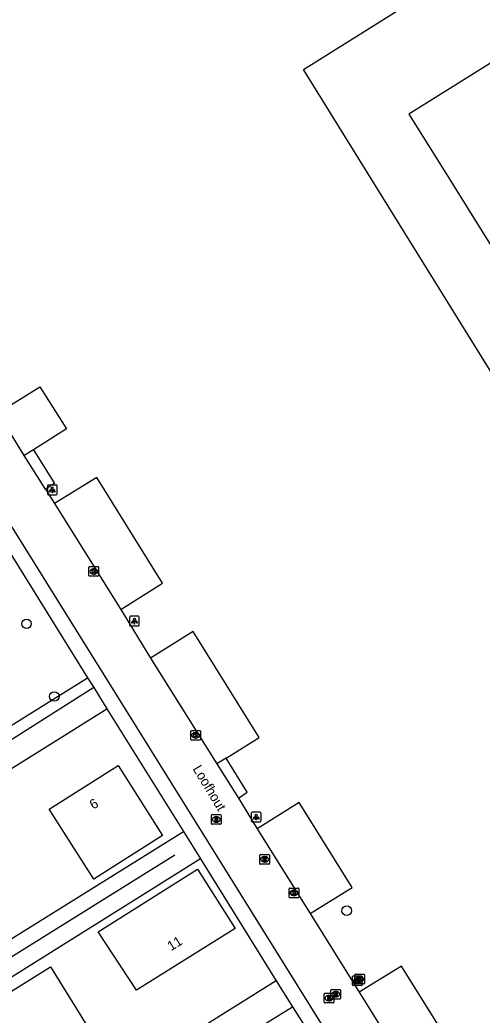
# Model space of a CAD drawing. Extents: x 159280 to 160375, y 384531 to 385872.
# Drawn here: x 159546.7 to 159594.4, y 385557.2 to 385660 of the extents above; entities that cross this region are included whole.
import ezdxf

# ---------------------------------------------------------------- set-up
doc = ezdxf.new("R2010")
doc.units = 0
for name, color, linetype in [('IMGEO_Boom', 7, 'Continuous'), ('IMGEO_Groenvoorziening', 7, 'Continuous'), ('IMGEO_Kolk', 7, 'Continuous'), ('IMGEO_Lichtpunt', 7, 'Continuous'), ('IMGEO_Lijnafwatering', 7, 'Continuous'), ('IMGEO_Openbare_ruimte_label', 7, 'Continuous'), ('IMGEO_Pand', 7, 'Continuous'), ('IMGEO_Pand_nummerreeks', 7, 'Continuous'), ('IMGEO_Parkeervlak_open', 7, 'Continuous'), ('IMGEO_Rijbaan_lokaal_open', 7, 'Continuous'), ('IMGEO_Rioolput', 7, 'Continuous'), ('IMGEO_Voetpad_halfverhard', 7, 'Continuous'), ('IMGEO_Voetpad_open', 7, 'Continuous')]:
    doc.layers.add(name, color=color, linetype=linetype)

msp = doc.modelspace()

# ---------------------------------------------------------------- linework, layer by layer
at = {"layer": 'IMGEO_Boom'}
for centre in [(159547.4, 385597.63), (159550.27, 385590.13), (159580.44, 385568.02)]:
    msp.add_circle(centre, 0.489, dxfattribs=at)
at = {"layer": 'IMGEO_Groenvoorziening'}
for points in [[(159641.01, 385623.99), (159647.71, 385613.23), (159614.61, 385592.53), (159607.87, 385603.42), (159599.01, 385617.71), (159595.87, 385622.78), (159584.18, 385641.64), (159576, 385654.85), (159617.52, 385680.89), (159614.71, 385686.65), (159621.03, 385689.74), (159621.66, 385688.44), (159626.18, 385691.34), (159625.36, 385692.4), (159630.9, 385696.72), (159634.8, 385691.73), (159637.71, 385688), (159639.66, 385685.5)], [(159491.53, 385581.98), (159489.03, 385577.53), (159501.82, 385559.66), (159553.71, 385592.05)], [(159554.34, 385591.04), (159505.56, 385560.1), (159519.7, 385539.08), (159521.2, 385540.39), (159527.14, 385530.83), (159529.24, 385529.56), (159532.19, 385530.91), (159550.59, 385543.12), (159574.85, 385558.11)], [(159573.18, 385560.79), (159529.99, 385533.78), (159522.1, 385546.12), (159519.43, 385544.53), (159510.79, 385558.97), (159523.09, 385566.78), (159522.38, 385568.04), (159555.7, 385588.86)]]:
    msp.add_lwpolyline(points, dxfattribs=at)
at = {"layer": 'IMGEO_Kolk'}
for p, q in [((159553.84, 385602.62), (159553.84, 385603.47)), ((159553.91, 385603.55), (159554.77, 385603.55)), ((159554.33, 385603.32), (159554.35, 385603.32)), ((159554.84, 385603.47), (159554.84, 385602.62)), ((159554.77, 385602.54), (159553.91, 385602.54)), ((159554.35, 385602.77), (159554.33, 385602.77)), ((159564.35, 385585.69), (159564.35, 385586.55)), ((159564.42, 385586.62), (159565.28, 385586.62)), ((159564.84, 385586.4), (159564.86, 385586.4)), ((159565.35, 385586.55), (159565.35, 385585.69)), ((159565.28, 385585.62), (159564.42, 385585.62)), ((159564.86, 385585.84), (159564.84, 385585.84)), ((159574.5, 385569.42), (159574.5, 385570.28)), ((159574.58, 385570.35), (159575.43, 385570.35)), ((159574.99, 385570.13), (159575.02, 385570.13)), ((159575.5, 385570.28), (159575.5, 385569.42)), ((159575.43, 385569.35), (159574.58, 385569.35)), ((159575.01, 385569.57), (159574.99, 385569.57)), ((159581.04, 385560.36), (159581.04, 385561.21)), ((159581.11, 385561.28), (159581.97, 385561.28)), ((159581.28, 385560.53), (159581.28, 385561.38)), ((159581.35, 385561.46), (159582.21, 385561.46)), ((159581.53, 385561.06), (159581.55, 385561.06)), ((159581.77, 385561.24), (159581.79, 385561.24)), ((159582.04, 385561.21), (159582.04, 385560.36)), ((159582.28, 385561.38), (159582.28, 385560.53)), ((159581.97, 385560.28), (159581.11, 385560.28)), ((159582.21, 385560.46), (159581.35, 385560.46)), ((159581.55, 385560.5), (159581.52, 385560.5)), ((159581.79, 385560.68), (159581.76, 385560.68))]:
    msp.add_line(p, q, dxfattribs=at)
for points in [[(159553.84, 385602.62), (159553.84, 385603.47)], [(159553.91, 385603.55), (159554.77, 385603.55)], [(159554.16, 385603.24), (159554.28, 385603.24), (159554.28, 385603.09), (159554.41, 385603.24), (159554.58, 385603.24), (159554.43, 385603.09), (159554.58, 385602.84), (159554.43, 385602.84), (159554.35, 385603.01), (159554.28, 385602.94), (159554.28, 385602.84), (159554.16, 385602.84), (159554.16, 385603.24)], [(159554.84, 385603.47), (159554.84, 385602.62)], [(159554.77, 385602.54), (159553.91, 385602.54)], [(159564.35, 385585.69), (159564.35, 385586.55)], [(159564.42, 385586.62), (159565.28, 385586.62)], [(159565.35, 385586.55), (159565.35, 385585.69)], [(159565.28, 385585.62), (159564.42, 385585.62)], [(159564.67, 385586.32), (159564.79, 385586.32), (159564.79, 385586.17), (159564.92, 385586.32), (159565.09, 385586.32), (159564.94, 385586.17), (159565.09, 385585.92), (159564.94, 385585.92), (159564.86, 385586.08), (159564.79, 385586.02), (159564.79, 385585.92), (159564.67, 385585.92), (159564.67, 385586.32)], [(159574.5, 385569.42), (159574.5, 385570.28)], [(159574.58, 385570.35), (159575.43, 385570.35)], [(159574.82, 385570.05), (159574.95, 385570.05), (159574.95, 385569.9), (159575.08, 385570.05), (159575.24, 385570.05), (159575.1, 385569.9), (159575.25, 385569.65), (159575.1, 385569.65), (159575.01, 385569.82), (159574.95, 385569.75), (159574.95, 385569.65), (159574.82, 385569.65), (159574.82, 385570.05)], [(159575.5, 385570.28), (159575.5, 385569.42)], [(159575.43, 385569.35), (159574.58, 385569.35)], [(159581.04, 385560.36), (159581.04, 385561.21)], [(159581.11, 385561.28), (159581.97, 385561.28)], [(159581.28, 385560.53), (159581.28, 385561.38)], [(159581.35, 385561.46), (159582.21, 385561.46)], [(159581.36, 385560.98), (159581.48, 385560.98), (159581.48, 385560.83), (159581.61, 385560.98), (159581.78, 385560.98), (159581.63, 385560.83), (159581.78, 385560.58), (159581.63, 385560.58), (159581.55, 385560.75), (159581.48, 385560.68), (159581.48, 385560.58), (159581.36, 385560.58), (159581.36, 385560.98)], [(159581.6, 385561.16), (159581.72, 385561.16), (159581.72, 385561), (159581.85, 385561.16), (159582.02, 385561.16), (159581.87, 385561.01), (159582.02, 385560.76), (159581.87, 385560.76), (159581.79, 385560.92), (159581.72, 385560.85), (159581.72, 385560.76), (159581.6, 385560.76), (159581.6, 385561.16)], [(159582.04, 385561.21), (159582.04, 385560.36)], [(159582.28, 385561.38), (159582.28, 385560.53)], [(159581.97, 385560.28), (159581.11, 385560.28)], [(159582.21, 385560.46), (159581.35, 385560.46)]]:
    msp.add_lwpolyline(points, dxfattribs=at)
for centre, start, end in [((159553.92, 385603.47), 91.552, 178.448), ((159553.92, 385603.47), 91.552, 178.448), ((159554.76, 385603.47), 1.552, 88.448), ((159554.76, 385603.47), 1.552, 88.448), ((159553.92, 385602.62), 181.552, 268.448), ((159553.92, 385602.62), 181.552, 268.448), ((159554.76, 385602.62), 271.552, 358.448), ((159554.76, 385602.62), 271.552, 358.448), ((159564.43, 385586.54), 91.552, 178.448), ((159564.43, 385586.54), 91.552, 178.448), ((159565.27, 385586.54), 1.552, 88.448), ((159565.27, 385586.54), 1.552, 88.448), ((159564.43, 385585.7), 181.552, 268.448), ((159564.43, 385585.7), 181.552, 268.448), ((159565.27, 385585.7), 271.552, 358.448), ((159565.27, 385585.7), 271.552, 358.448), ((159574.58, 385570.28), 91.552, 178.448), ((159574.58, 385570.28), 91.552, 178.448), ((159575.43, 385570.28), 1.552, 88.448), ((159575.43, 385570.28), 1.552, 88.448), ((159574.58, 385569.43), 181.552, 268.448), ((159574.58, 385569.43), 181.552, 268.448), ((159575.43, 385569.43), 271.552, 358.448), ((159575.43, 385569.43), 271.552, 358.448), ((159581.12, 385561.21), 91.552, 178.448), ((159581.12, 385561.21), 91.552, 178.448), ((159581.35, 385561.38), 91.552, 178.448), ((159581.35, 385561.38), 91.552, 178.448), ((159581.96, 385561.21), 1.552, 88.448), ((159581.96, 385561.21), 1.552, 88.448), ((159582.2, 385561.38), 1.552, 88.448), ((159582.2, 385561.38), 1.552, 88.448), ((159581.12, 385560.36), 181.552, 268.448), ((159581.12, 385560.36), 181.552, 268.448), ((159581.35, 385560.53), 181.552, 268.448), ((159581.35, 385560.53), 181.552, 268.448), ((159581.96, 385560.36), 271.552, 358.448), ((159581.96, 385560.36), 271.552, 358.448), ((159582.2, 385560.53), 271.552, 358.448), ((159582.2, 385560.53), 271.552, 358.448)]:
    msp.add_arc(centre, 0.0765, start, end, dxfattribs=at)
for centre, major_axis, ratio, start_param, end_param in [((159554.33, 385603.04), (-0.387, 0.002), 0.722429, 4.712389, 7.853982), ((159554.35, 385603.04), (-0.39, 0.002), 0.717154, 1.570796, 4.712389), ((159564.84, 385586.12), (-0.387, 0.002), 0.722429, 4.712389, 7.853982), ((159564.86, 385586.12), (-0.39, 0.002), 0.717154, 1.570796, 4.712389), ((159574.99, 385569.85), (-0.387, 0.002), 0.722429, 4.712389, 7.853982), ((159575.01, 385569.85), (-0.39, 0.002), 0.717154, 1.570796, 4.712389), ((159581.53, 385560.78), (-0.387, 0.002), 0.722429, 4.712389, 7.853982), ((159581.77, 385560.96), (-0.387, 0.002), 0.722429, 4.712389, 7.853982), ((159581.55, 385560.78), (-0.39, 0.002), 0.717154, 1.570796, 4.712389), ((159581.79, 385560.96), (-0.39, 0.002), 0.717154, 1.570796, 4.712389)]:
    msp.add_ellipse(centre, major_axis=major_axis, ratio=ratio, start_param=start_param, end_param=end_param, dxfattribs=at)
at = {"layer": 'IMGEO_Lichtpunt'}
for p, q in [((159549.56, 385611.86), (159549.56, 385611.05)), ((159549.56, 385611.86), (159549.56, 385611.05)), ((159550.46, 385611.95), (159549.65, 385611.95)), ((159550.46, 385611.95), (159549.65, 385611.95)), ((159550.55, 385611.05), (159550.55, 385611.86)), ((159550.55, 385611.05), (159550.55, 385611.86)), ((159549.65, 385610.95), (159550.46, 385610.95)), ((159549.65, 385610.95), (159550.46, 385610.95)), ((159558.04, 385598.31), (159558.04, 385597.5)), ((159558.04, 385598.31), (159558.04, 385597.5)), ((159558.94, 385598.41), (159558.14, 385598.41)), ((159558.94, 385598.41), (159558.14, 385598.41)), ((159559.04, 385597.5), (159559.04, 385598.31)), ((159559.04, 385597.5), (159559.04, 385598.31)), ((159558.14, 385597.41), (159558.94, 385597.41)), ((159558.14, 385597.41), (159558.94, 385597.41)), ((159571.5, 385578.18), (159570.69, 385578.18)), ((159571.5, 385578.18), (159570.69, 385578.18)), ((159570.6, 385578.09), (159570.6, 385577.28)), ((159570.6, 385578.09), (159570.6, 385577.28)), ((159570.69, 385577.18), (159571.5, 385577.18)), ((159570.69, 385577.18), (159571.5, 385577.18)), ((159571.6, 385577.28), (159571.6, 385578.09)), ((159571.6, 385577.28), (159571.6, 385578.09))]:
    msp.add_line(p, q, dxfattribs=at)
for points in [[(159549.93, 385611.52), (159549.97, 385611.49), (159549.78, 385611.23), (159549.74, 385611.26), (159549.93, 385611.52)], [(159550.03, 385611.47), (159550.08, 385611.47), (159550.08, 385611.15), (159550.03, 385611.15), (159550.03, 385611.47)], [(159550.14, 385611.49), (159550.18, 385611.52), (159550.37, 385611.26), (159550.33, 385611.23), (159550.14, 385611.49)], [(159558.42, 385597.97), (159558.45, 385597.95), (159558.27, 385597.68), (159558.23, 385597.71), (159558.42, 385597.97)], [(159558.52, 385597.93), (159558.56, 385597.93), (159558.56, 385597.6), (159558.52, 385597.6), (159558.52, 385597.93)], [(159558.63, 385597.95), (159558.67, 385597.97), (159558.85, 385597.71), (159558.81, 385597.68), (159558.63, 385597.95)], [(159570.97, 385577.75), (159571.01, 385577.72), (159570.82, 385577.46), (159570.79, 385577.49), (159570.97, 385577.75)], [(159571.07, 385577.7), (159571.12, 385577.7), (159571.12, 385577.38), (159571.07, 385577.38), (159571.07, 385577.7)], [(159571.18, 385577.72), (159571.22, 385577.75), (159571.41, 385577.49), (159571.37, 385577.46), (159571.18, 385577.72)]]:
    msp.add_lwpolyline(points, dxfattribs=at)
for centre in [(159550.06, 385611.65), (159558.54, 385598.11), (159571.1, 385577.88)]:
    msp.add_circle(centre, 0.0994, dxfattribs=at)
for centre, start, end in [((159549.65, 385611.86), 90, 180), ((159549.65, 385611.86), 90, 180), ((159549.65, 385611.05), 180, 270), ((159549.65, 385611.05), 180, 270), ((159550.46, 385611.86), 0, 90), ((159550.46, 385611.86), 0, 90), ((159550.46, 385611.05), 270, 0), ((159550.46, 385611.05), 270, 360), ((159558.14, 385598.31), 90, 180), ((159558.14, 385598.31), 90, 180), ((159558.94, 385598.31), 0, 90), ((159558.94, 385598.31), 0, 90), ((159558.14, 385597.5), 180, 270), ((159558.14, 385597.5), 180, 270), ((159558.94, 385597.5), 270, 0), ((159558.94, 385597.5), 270, 360), ((159570.69, 385578.09), 90, 180), ((159570.69, 385578.09), 90, 180), ((159571.5, 385578.09), 0, 90), ((159571.5, 385578.09), 0, 90), ((159570.69, 385577.28), 180, 270), ((159570.69, 385577.28), 180, 270), ((159571.5, 385577.28), 270, 0), ((159571.5, 385577.28), 270, 360)]:
    msp.add_arc(centre, 0.0946, start, end, dxfattribs=at)
at = {"layer": 'IMGEO_Lijnafwatering'}
msp.add_lwpolyline([(159562.71, 385573.76), (159533.4, 385555.47)], dxfattribs=at)
at = {"layer": 'IMGEO_Pand'}
for points in [[(159639.66, 385685.5), (159620.97, 385673.83), (159614.16, 385669.57), (159618.18, 385663.13), (159617.07, 385662.46), (159611.79, 385659.25), (159608.84, 385663.98), (159586.87, 385650.24), (159589.98, 385645.26), (159597.38, 385633.39), (159601.71, 385626.46), (159616.79, 385602.3), (159638.79, 385616.05), (159635.84, 385620.77), (159641.01, 385623.99)], [(159549.74, 385578.5), (159556.87, 385583.02), (159561.43, 385575.78), (159554.33, 385571.27), (159549.74, 385578.5)], [(159554.78, 385565.85), (159565.06, 385572.31), (159568.92, 385566.19), (159558.74, 385559.82), (159554.78, 385565.85)], [(159542.53, 385557.66), (159549.87, 385562.23), (159554.35, 385555), (159547.07, 385550.47), (159542.53, 385557.66)]]:
    msp.add_lwpolyline(points, dxfattribs=at)
at = {"layer": 'IMGEO_Parkeervlak_open'}
for points in [[(159544.43, 385619.39), (159548.78, 385622.1), (159551.51, 385617.74), (159548.11, 385615.6)], [(159557.12, 385599.1), (159561.44, 385601.82), (159554.64, 385612.73), (159550.28, 385610.04)], [(159568.01, 385583.77), (159571.41, 385585.88), (159564.59, 385596.82), (159560.21, 385594.09)], [(159576.67, 385567.72), (159581.02, 385570.41), (159575.55, 385579.17), (159571.21, 385576.46)], [(159588.54, 385548.68), (159592.92, 385551.38), (159586.09, 385562.3), (159581.73, 385559.6)]]:
    msp.add_lwpolyline(points, dxfattribs=at)
at = {"layer": 'IMGEO_Rijbaan_lokaal_open'}
for points in [[(159547.15, 385615), (159544.43, 385619.39)], [(159615.64, 385495.65), (159595.57, 385527.89), (159539.93, 385617.18)], [(159549.35, 385611.51), (159547.15, 385615)], [(159549.35, 385611.51), (159550.28, 385610.04)], [(159550.28, 385610.04), (159557.12, 385599.1)], [(159557.12, 385599.1), (159560.21, 385594.09)], [(159560.21, 385594.09), (159567.04, 385583.16)], [(159567.04, 385583.16), (159569.27, 385579.64)], [(159569.27, 385579.64), (159571.21, 385576.46)], [(159529.77, 385555.14), (159563.59, 385576.2)], [(159563.59, 385576.2), (159565.34, 385573.37)], [(159571.21, 385576.46), (159576.67, 385567.72)], [(159565.34, 385573.37), (159534.74, 385554.21)], [(159576.67, 385567.72), (159581.73, 385559.6)], [(159581.73, 385559.6), (159588.54, 385548.68)]]:
    msp.add_lwpolyline(points, dxfattribs=at)
at = {"layer": 'IMGEO_Rioolput'}
for p, q in [((159566.49, 385577.01), (159566.49, 385577.86)), ((159566.56, 385577.94), (159567.41, 385577.94)), ((159566.97, 385577.72), (159567, 385577.72)), ((159567, 385577.16), (159566.97, 385577.16)), ((159567.49, 385577.86), (159567.49, 385577.01)), ((159567.41, 385576.94), (159566.56, 385576.94)), ((159571.47, 385572.89), (159571.47, 385573.74)), ((159571.54, 385573.82), (159572.4, 385573.82)), ((159571.98, 385573.04), (159571.95, 385573.04)), ((159571.96, 385573.6), (159571.98, 385573.6)), ((159572.47, 385573.74), (159572.47, 385572.89)), ((159572.4, 385572.82), (159571.54, 385572.82)), ((159578.81, 385558.98), (159578.81, 385559.83)), ((159578.88, 385559.9), (159579.74, 385559.9)), ((159579.3, 385559.68), (159579.32, 385559.68)), ((159579.81, 385559.83), (159579.81, 385558.98)), ((159578.11, 385558.57), (159578.11, 385559.42)), ((159578.19, 385559.5), (159579.04, 385559.5)), ((159578.6, 385559.28), (159578.63, 385559.28)), ((159578.62, 385558.72), (159578.6, 385558.72)), ((159579.74, 385558.9), (159578.88, 385558.9)), ((159579.12, 385559.42), (159579.12, 385558.57)), ((159579.32, 385559.12), (159579.3, 385559.12)), ((159579.04, 385558.5), (159578.19, 385558.5))]:
    msp.add_line(p, q, dxfattribs=at)
for points in [[(159566.49, 385577.01), (159566.49, 385577.86)], [(159566.56, 385577.94), (159567.41, 385577.94)], [(159567.07, 385577.63), (159566.82, 385577.64), (159566.82, 385577.24)], [(159566.82, 385577.24), (159566.95, 385577.24), (159566.95, 385577.4), (159566.96, 385577.4)], [(159567, 385577.56), (159566.95, 385577.56), (159566.95, 385577.47)], [(159566.95, 385577.47), (159567, 385577.47)], [(159567, 385577.37), (159567.08, 385577.24), (159567.21, 385577.24), (159567.15, 385577.36)], [(159567.49, 385577.86), (159567.49, 385577.01)], [(159567.41, 385576.94), (159566.56, 385576.94)], [(159571.47, 385572.89), (159571.47, 385573.74)], [(159571.54, 385573.82), (159572.4, 385573.82)], [(159572.06, 385573.51), (159571.8, 385573.52), (159571.8, 385573.12)], [(159571.8, 385573.12), (159571.93, 385573.12), (159571.93, 385573.28), (159571.94, 385573.28)], [(159571.98, 385573.44), (159571.93, 385573.44), (159571.93, 385573.35)], [(159571.93, 385573.35), (159571.98, 385573.35)], [(159571.99, 385573.25), (159572.06, 385573.12), (159572.2, 385573.12), (159572.13, 385573.24)], [(159572.47, 385573.74), (159572.47, 385572.89)], [(159572.4, 385572.82), (159571.54, 385572.82)], [(159578.81, 385558.98), (159578.81, 385559.83)], [(159578.88, 385559.9), (159579.74, 385559.9)], [(159579.81, 385559.83), (159579.81, 385558.98)], [(159578.11, 385558.57), (159578.11, 385559.42)], [(159578.19, 385559.5), (159579.04, 385559.5)], [(159578.7, 385559.2), (159578.45, 385559.2), (159578.45, 385558.8)], [(159578.45, 385558.8), (159578.58, 385558.8), (159578.58, 385558.96), (159578.59, 385558.96)], [(159578.63, 385559.12), (159578.58, 385559.12), (159578.58, 385559.04)], [(159578.58, 385559.04), (159578.63, 385559.04)], [(159578.63, 385558.93), (159578.7, 385558.8), (159578.84, 385558.8), (159578.78, 385558.92)], [(159579.74, 385558.9), (159578.88, 385558.9)], [(159579.12, 385559.42), (159579.12, 385558.57)], [(159579.4, 385559.6), (159579.15, 385559.6), (159579.15, 385559.2)], [(159579.15, 385559.2), (159579.27, 385559.2), (159579.27, 385559.37), (159579.28, 385559.37)], [(159579.33, 385559.52), (159579.27, 385559.52), (159579.27, 385559.44)], [(159579.27, 385559.44), (159579.32, 385559.44)], [(159579.33, 385559.34), (159579.4, 385559.2), (159579.54, 385559.2), (159579.47, 385559.33)], [(159579.04, 385558.5), (159578.19, 385558.5)]]:
    msp.add_lwpolyline(points, dxfattribs=at)
for centre, radius, start, end in [((159566.56, 385577.86), 0.0765, 91.552, 178.448), ((159566.56, 385577.86), 0.0765, 91.552, 178.448), ((159566.96, 385577.35), 0.0533, 26.0293, 88.6989), ((159567.01, 385577.46), 0.0964, 77.0061, 93.1865), ((159566.98, 385577.66), 0.19, 274.7715, 282.9687), ((159567.02, 385577.52), 0.0378, 276.6634, 79.6772), ((159567.07, 385577.52), 0.109, 350.3612, 89.416), ((159567.07, 385577.52), 0.112, 277.5842, 350.9817), ((159567.06, 385577.31), 0.108, 29.5134, 73.7905), ((159567.41, 385577.86), 0.0765, 1.552, 88.448), ((159567.41, 385577.86), 0.0765, 1.552, 88.448), ((159566.56, 385577.01), 0.0765, 181.552, 268.448), ((159566.56, 385577.01), 0.0765, 181.552, 268.448), ((159567.41, 385577.01), 0.0765, 271.552, 358.448), ((159567.41, 385577.01), 0.0765, 271.552, 358.448), ((159571.54, 385573.74), 0.0765, 91.552, 178.448), ((159571.54, 385573.74), 0.0765, 91.552, 178.448), ((159571.94, 385573.23), 0.0533, 26.0293, 88.6989), ((159571.99, 385573.34), 0.0964, 77.0061, 93.1865), ((159571.97, 385573.54), 0.19, 274.7715, 282.9687), ((159572, 385573.4), 0.0378, 276.6634, 79.6772), ((159572.06, 385573.4), 0.109, 350.3612, 89.416), ((159572.05, 385573.4), 0.112, 277.5842, 350.9817), ((159572.04, 385573.19), 0.108, 29.5134, 73.7905), ((159572.39, 385573.74), 0.0765, 1.552, 88.448), ((159572.39, 385573.74), 0.0765, 1.552, 88.448), ((159571.54, 385572.89), 0.0765, 181.552, 268.448), ((159571.54, 385572.89), 0.0765, 181.552, 268.448), ((159572.39, 385572.89), 0.0765, 271.552, 358.448), ((159572.39, 385572.89), 0.0765, 271.552, 358.448), ((159578.89, 385559.83), 0.0765, 91.552, 178.448), ((159578.89, 385559.83), 0.0765, 91.552, 178.448), ((159579.73, 385559.83), 0.0765, 1.552, 88.448), ((159579.73, 385559.83), 0.0765, 1.552, 88.448), ((159578.19, 385559.42), 0.0765, 91.552, 178.448), ((159578.19, 385559.42), 0.0765, 91.552, 178.448), ((159578.58, 385558.91), 0.0533, 26.0293, 88.6989), ((159578.63, 385559.02), 0.0964, 77.0061, 93.1865), ((159578.61, 385559.23), 0.19, 274.7715, 282.9687), ((159578.65, 385559.08), 0.0378, 276.6634, 79.6772), ((159578.7, 385559.09), 0.109, 350.3612, 89.416), ((159578.7, 385559.09), 0.112, 277.5842, 350.9817), ((159578.68, 385558.87), 0.108, 29.5134, 73.7905), ((159578.89, 385558.98), 0.0765, 181.552, 268.448), ((159578.89, 385558.98), 0.0765, 181.552, 268.448), ((159579.04, 385559.42), 0.0765, 1.552, 88.448), ((159579.04, 385559.42), 0.0765, 1.552, 88.448), ((159579.28, 385559.31), 0.0533, 26.0293, 88.6989), ((159579.31, 385559.63), 0.19, 274.7715, 282.9687), ((159579.33, 385559.43), 0.0964, 77.0061, 93.1865), ((159579.35, 385559.48), 0.0378, 276.6634, 79.6772), ((159579.4, 385559.49), 0.109, 350.3612, 89.416), ((159579.4, 385559.49), 0.112, 277.5842, 350.9817), ((159579.38, 385559.28), 0.108, 29.5134, 73.7905), ((159579.73, 385558.98), 0.0765, 271.552, 358.448), ((159579.73, 385558.98), 0.0765, 271.552, 358.448), ((159578.19, 385558.57), 0.0765, 181.552, 268.448), ((159578.19, 385558.57), 0.0765, 181.552, 268.448), ((159579.04, 385558.57), 0.0765, 271.552, 358.448), ((159579.04, 385558.57), 0.0765, 271.552, 358.448)]:
    msp.add_arc(centre, radius, start, end, dxfattribs=at)
for centre, major_axis, ratio, start_param, end_param in [((159566.97, 385577.44), (-0.387, 0.002), 0.722429, 4.712389, 7.853982), ((159567, 385577.44), (-0.39, 0.002), 0.717154, 1.570796, 4.712389), ((159571.96, 385573.32), (-0.387, 0.002), 0.722429, 4.712389, 7.853982), ((159571.98, 385573.32), (-0.39, 0.002), 0.717154, 1.570796, 4.712389), ((159579.3, 385559.4), (-0.387, 0.002), 0.722429, 4.712389, 7.853982), ((159579.32, 385559.4), (-0.39, 0.002), 0.717154, 1.570796, 4.712389), ((159578.6, 385559), (-0.387, 0.002), 0.722429, 4.712389, 7.853982), ((159578.63, 385559), (-0.39, 0.002), 0.717154, 1.570796, 4.712389)]:
    msp.add_ellipse(centre, major_axis=major_axis, ratio=ratio, start_param=start_param, end_param=end_param, dxfattribs=at)
at = {"layer": 'IMGEO_Voetpad_halfverhard'}
for points in [[(159548.11, 385615.6), (159547.15, 385615)], [(159548.11, 385615.6), (159550.28, 385612.12), (159549.35, 385611.51)], [(159568.01, 385583.77), (159567.04, 385583.16)], [(159569.27, 385579.64), (159570.17, 385580.25), (159568.01, 385583.77)]]:
    msp.add_lwpolyline(points, dxfattribs=at)
at = {"layer": 'IMGEO_Voetpad_open'}
for points in [[(159544.42, 385606.97), (159553.71, 385592.05)], [(159553.71, 385592.05), (159554.34, 385591.04)], [(159554.34, 385591.04), (159555.7, 385588.86)], [(159555.7, 385588.86), (159563.59, 385576.2)], [(159565.34, 385573.37), (159573.18, 385560.79)], [(159573.18, 385560.79), (159574.85, 385558.11)], [(159574.85, 385558.11), (159576.04, 385556.21)]]:
    msp.add_lwpolyline(points, dxfattribs=at)

# ---------------------------------------------------------------- texts
at = {"layer": 'IMGEO_Openbare_ruimte_label'}
msp.add_text('Loofhout', height=1, rotation=301.1308, dxfattribs=at).set_placement((159564.51, 385582.66))
at = {"layer": 'IMGEO_Pand_nummerreeks'}
for s, rotation, p in [('6', 32.3893, (159554.3, 385578.43)), ('11', 32.0341, (159562.32, 385563.83))]:
    msp.add_text(s, height=1, rotation=rotation, dxfattribs=at).set_placement(p)

doc.saveas('drawing.dxf')
